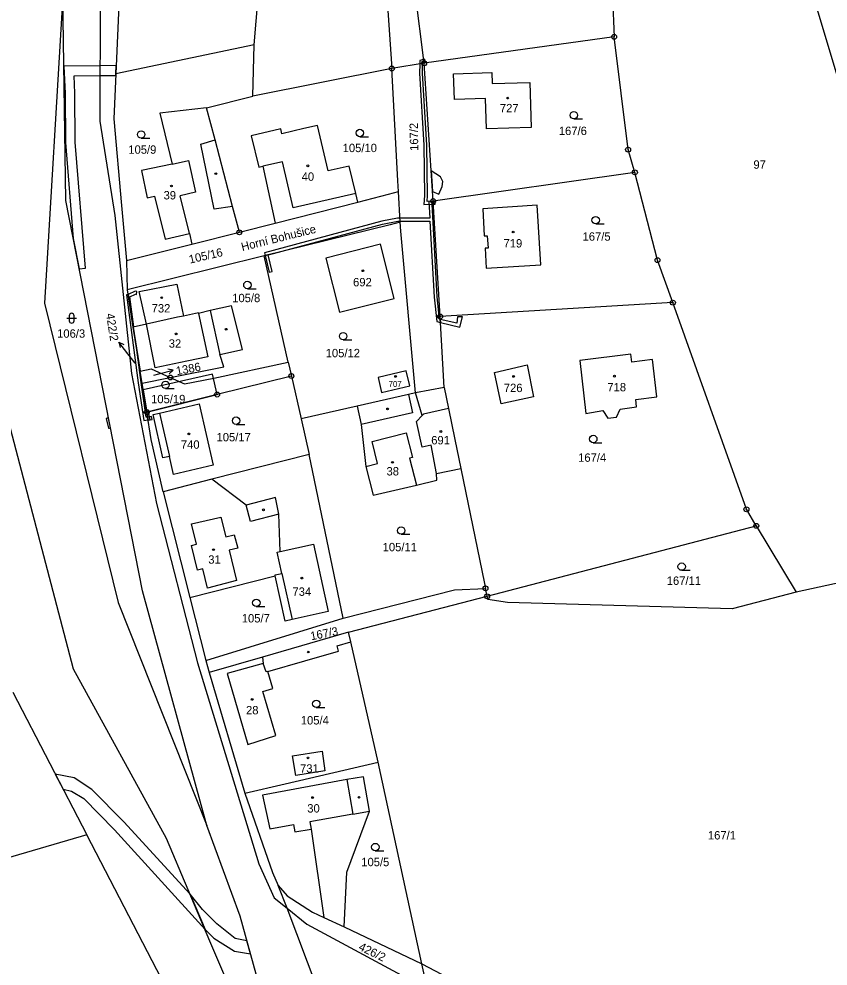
# Model space of a CAD drawing. Extents: x -680203 to -673936, y -1102717 to -1093650.
# Drawn here: x -678635.7 to -678471.6, y -1097252 to -1097059.9 of the extents above; entities that cross this region are included whole.
import ezdxf

# ---------------------------------------------------------------- set-up
doc = ezdxf.new("R2010")
doc.units = 0
for name, color, linetype in [('SOxx02xx_Koleje_param další_Popis10', 7, 'Continuous'), ('SOxx02xx_Staničení_Popis10', 7, 'Continuous'), ('SOxxxxxx_Koleje_hlavní_body_Popis10', 7, 'Continuous'), ('SOxxxxxx_Koleje_LN_parametry_Popis10', 7, 'Continuous'), ('SOxxxxxx_Koleje_param další_Popis10', 7, 'Continuous'), ('SOxxxxxx_Osa_bod_P', 7, 'Continuous'), ('SOxxxxxx_Staničení_Popis10', 7, 'Continuous'), ('x_prac', 7, 'Continuous')]:
    doc.layers.add(name, color=color, linetype=linetype)

msp = doc.modelspace()

# ---------------------------------------------------------------- linework, layer by layer
at = {"layer": 'SOxx02xx_Koleje_param další_Popis10'}
for centre, radius in [((-678514.98, -1097063.57), 0.5), ((-678514.98, -1097063.57), 0.0303), ((-678553.51, -1097068.94), 0.5), ((-678560.06, -1097069.99), 0.5), ((-678560.06, -1097069.99), 0.0303), ((-678553.51, -1097068.94), 0.0303), ((-678512.14, -1097086.44), 0.5), ((-678512.14, -1097086.44), 0.0303), ((-678510.77, -1097091.06), 0.5), ((-678510.77, -1097091.06), 0.0303), ((-678551.69, -1097096.88), 0.5), ((-678551.69, -1097096.88), 0.0303), ((-678590.98, -1097103.21), 0.5), ((-678590.98, -1097103.21), 0.0303), ((-678506.18, -1097108.86), 0.5), ((-678506.18, -1097108.86), 0.0303), ((-678503.06, -1097117.47), 0.5), ((-678503.06, -1097117.47), 0.0303), ((-678550.26, -1097120.3), 0.5), ((-678550.26, -1097120.3), 0.0303), ((-678580.43, -1097132.36), 0.5), ((-678604.98, -1097132.66), 0.5), ((-678604.98, -1097132.66), 0.0303), ((-678580.43, -1097132.36), 0.0303), ((-678595.49, -1097136.12), 0.5), ((-678595.49, -1097136.12), 0.0303), ((-678609.76, -1097139.68), 0.5), ((-678609.76, -1097139.68), 0.0303), ((-678488.15, -1097159.38), 0.5), ((-678488.15, -1097159.38), 0.0303), ((-678486.15, -1097162.73), 0.5), ((-678486.15, -1097162.73), 0.0303), ((-678541.07, -1097175.42), 0.5), ((-678541.07, -1097175.42), 0.0303), ((-678540.74, -1097177.03), 0.5), ((-678540.74, -1097177.03), 0.0303)]:
    msp.add_circle(centre, radius, dxfattribs=at)
at = {"layer": 'SOxx02xx_Staničení_Popis10'}
for p, q in [((-678613.58, -1097127.86), (-678615.39, -1097125.46)), ((-678615.39, -1097125.46), (-678614.38, -1097125.96)), ((-678615.39, -1097125.46), (-678615.18, -1097126.56)), ((-678612.14, -1097129.77), (-678613.58, -1097127.86)), ((-678608.35, -1097132.17), (-678607.3, -1097131.91)), ((-678607.3, -1097131.91), (-678604.39, -1097131.18)), ((-678604.39, -1097131.18), (-678605.48, -1097130.94)), ((-678604.39, -1097131.18), (-678605.24, -1097131.91))]:
    msp.add_line(p, q, dxfattribs=at)
at = {"layer": 'SOxxxxxx_Koleje_hlavní_body_Popis10'}
for p, q in [((-678523.14, -1097080.22), (-678521.39, -1097080.22)), ((-678566.55, -1097083.82), (-678564.8, -1097083.82)), ((-678610.9, -1097084.12), (-678609.15, -1097084.12)), ((-678518.72, -1097101.51), (-678516.97, -1097101.51)), ((-678589.35, -1097114.65), (-678587.6, -1097114.65)), ((-678625.49, -1097120.14), (-678625.49, -1097121.14)), ((-678624.49, -1097121.14), (-678624.49, -1097120.14)), ((-678625.99, -1097120.64), (-678623.99, -1097120.64)), ((-678569.94, -1097125.02), (-678568.19, -1097125.02)), ((-678605.94, -1097134.89), (-678604.19, -1097134.89)), ((-678591.64, -1097142.16), (-678589.89, -1097142.16)), ((-678519.21, -1097145.88), (-678517.46, -1097145.88)), ((-678558.18, -1097164.45), (-678556.43, -1097164.45)), ((-678501.28, -1097171.76), (-678499.53, -1097171.76)), ((-678587.54, -1097179.11), (-678585.79, -1097179.11)), ((-678575.38, -1097199.59), (-678573.63, -1097199.59)), ((-678563.41, -1097228.63), (-678561.66, -1097228.63))]:
    msp.add_line(p, q, dxfattribs=at)
for centre in [(-678523.14, -1097079.47), (-678610.9, -1097083.37), (-678566.55, -1097083.07), (-678518.72, -1097100.76), (-678589.35, -1097113.9), (-678569.94, -1097124.27), (-678605.94, -1097134.14), (-678591.64, -1097141.41), (-678519.21, -1097145.13), (-678558.18, -1097163.7), (-678501.28, -1097171.01), (-678587.54, -1097178.36), (-678575.38, -1097198.84), (-678563.41, -1097227.88)]:
    msp.add_circle(centre, 0.75, dxfattribs=at)
for centre, start, end in [((-678624.99, -1097120.14), 0, 180), ((-678624.99, -1097121.14), 180, 359.9879)]:
    msp.add_arc(centre, 0.5, start, end, dxfattribs=at)
at = {"layer": 'SOxxxxxx_Koleje_LN_parametry_Popis10'}
for points in [[(-678551.94, -1097096.87), (-678552.91, -1097096.93), (-678552.84, -1097095.75), (-678552.98, -1097085.55), (-678553.83, -1097070.93), (-678553.81, -1097068.99), (-678553.81, -1097068.82), (-678553.54, -1097068.72), (-678553.61, -1097068.15), (-678554.41, -1097068.34), (-678554.41, -1097069.08), (-678554.43, -1097070.94), (-678553.58, -1097085.57), (-678553.44, -1097095.73), (-678553.56, -1097097.56), (-678551.9, -1097097.52)], [(-678553.61, -1097068.15), (-678553.54, -1097068.72), (-678553.25, -1097068.61), (-678553.37, -1097068.09)], [(-678624.68, -1097104.45), (-678623.47, -1097110.59), (-678622.18, -1097110.48), (-678624.26, -1097084.94), (-678624.33, -1097075), (-678624.49, -1097071.5), (-678619.25, -1097071.44), (-678616.03, -1097071.4), (-678616.01, -1097071.04), (-678615.94, -1097069.4), (-678619.24, -1097069.44), (-678626.56, -1097069.52), (-678626.32, -1097075.05), (-678626.26, -1097085.02)], [(-678552.09, -1097090.72), (-678551.82, -1097094.94), (-678550.55, -1097095.51), (-678549.82, -1097093.89), (-678549.74, -1097092.9), (-678550.19, -1097091.96)], [(-678585.88, -1097107.35), (-678585.74, -1097107.9), (-678584.05, -1097107.48), (-678561.94, -1097101.54), (-678558.85, -1097100.95), (-678552.32, -1097100.93), (-678551.49, -1097116.34), (-678550.95, -1097121.3), (-678550.2, -1097121.48), (-678550.23, -1097120.86), (-678550.4, -1097120.82), (-678550.89, -1097116.3), (-678551.9, -1097097.52), (-678551.65, -1097097.5), (-678551.69, -1097096.89), (-678552.55, -1097096.97), (-678552.35, -1097100.32), (-678558.91, -1097100.35), (-678562.08, -1097100.96)], [(-678551.69, -1097096.89), (-678551.65, -1097097.5), (-678551.3, -1097097.48), (-678551.35, -1097096.86)], [(-678584.33, -1097111.14), (-678585.16, -1097107.78), (-678584.05, -1097107.48), (-678585.74, -1097107.9), (-678584.91, -1097111.28)], [(-678611.48, -1097133.72), (-678610.35, -1097141.38), (-678609.51, -1097141.26), (-678609.6, -1097140.67), (-678609.85, -1097140.7), (-678610.88, -1097133.64), (-678611.76, -1097127.05), (-678612.5, -1097122.42), (-678613.56, -1097115.79), (-678613.86, -1097115.91)], [(-678612.1, -1097115.16), (-678613.56, -1097115.79), (-678612.5, -1097122.42), (-678612.39, -1097122.39), (-678613.2, -1097116.29), (-678612.02, -1097115.78), (-678611.83, -1097115.8), (-678611.77, -1097115.2)], [(-678546.89, -1097121.64), (-678550.23, -1097120.86), (-678550.2, -1097121.48), (-678546.28, -1097122.42), (-678545.74, -1097120.35), (-678546.71, -1097120.38)], [(-678610.47, -1097135.17), (-678609.76, -1097139.68), (-678595.49, -1097136.12), (-678596.44, -1097131.95)], [(-678609.46, -1097139.21), (-678609.82, -1097139.29), (-678609.76, -1097139.68), (-678609.39, -1097139.59)], [(-678609.07, -1097141.21), (-678609.39, -1097139.59), (-678609.76, -1097139.68), (-678609.5, -1097141.3)], [(-678617.54, -1097142.96), (-678617.32, -1097142.91), (-678617.11, -1097142.87), (-678617.51, -1097140.88), (-678617.76, -1097140.93), (-678617.96, -1097140.98)], [(-678608.78, -1097140.55), (-678609.6, -1097140.67), (-678609.51, -1097141.26), (-678608.69, -1097141.15)], [(-678628.31, -1097213.08), (-678626.72, -1097216.13), (-678624.99, -1097216.52), (-678622.51, -1097218.02), (-678616.28, -1097224.37), (-678597.92, -1097244.63), (-678600.98, -1097237.41), (-678614.41, -1097222.79), (-678620.87, -1097216.18), (-678624.45, -1097213.82)], [(-678600.98, -1097237.41), (-678597.92, -1097244.63), (-678596.19, -1097246.35), (-678591.96, -1097249.02), (-678588.72, -1097249.51), (-678589.44, -1097246.88), (-678591.85, -1097246.39), (-678595.56, -1097243.47), (-678598.44, -1097240.53)]]:
    msp.add_lwpolyline(points, close=True, dxfattribs=at)
at = {"layer": 'SOxxxxxx_Koleje_param další_Popis10'}
for centre in [(-678536.56, -1097076), (-678577.1, -1097089.73), (-678595.75, -1097091.33), (-678604.75, -1097093.82), (-678535.45, -1097103.15), (-678565.92, -1097111.01), (-678606.73, -1097116.47), (-678603.79, -1097123.82), (-678593.66, -1097122.87), (-678559.3, -1097132.44), (-678535.37, -1097132.44), (-678514.92, -1097132.39), (-678560.93, -1097139.02), (-678550.1, -1097143.61), (-678601.21, -1097144.1), (-678559.92, -1097149.85), (-678586.1, -1097159.49), (-678596.23, -1097167.56), (-678578.3, -1097173.33), (-678577, -1097188.33), (-678588.38, -1097197.94), (-678577.05, -1097209.79), (-678576.14, -1097217.85), (-678566.71, -1097217.79)]:
    msp.add_circle(centre, 0.175, dxfattribs=at)
at = {"layer": 'SOxxxxxx_Staničení_Popis10'}
for p, q in [((-678598.8, -1097085.37), (-678595.92, -1097084.48)), ((-678596.11, -1097098.5), (-678598.8, -1097085.37)), ((-678604.59, -1097089.36), (-678601.3, -1097088.67)), ((-678601.3, -1097088.67), (-678599.88, -1097095.1)), ((-678582.21, -1097088.91), (-678586.21, -1097089.82)), ((-678580.06, -1097098.24), (-678582.21, -1097088.91)), ((-678599.88, -1097095.1), (-678603, -1097095.81)), ((-678567.38, -1097095.32), (-678580.06, -1097098.24)), ((-678601.11, -1097103.47), (-678603, -1097095.81)), ((-678592.36, -1097097.97), (-678596.11, -1097098.5)), ((-678599.25, -1097119.66), (-678597.38, -1097128.44)), ((-678596.88, -1097119.06), (-678594.93, -1097127.96)), ((-678608.05, -1097130.69), (-678609.84, -1097121.82)), ((-678601.6, -1097129.36), (-678608.05, -1097130.69)), ((-678597.38, -1097128.44), (-678601.6, -1097129.36)), ((-678556.7, -1097136.11), (-678555.89, -1097139.85)), ((-678607.2, -1097139.87), (-678605.18, -1097148.65)), ((-678555.89, -1097139.85), (-678566.29, -1097142.16)), ((-678564.08, -1097145.66), (-678557.14, -1097143.9)), ((-678557.14, -1097143.9), (-678555.87, -1097148.85)), ((-678562.96, -1097150.11), (-678564.08, -1097145.66)), ((-678555.87, -1097148.85), (-678556.45, -1097149)), ((-678556.45, -1097149), (-678555.06, -1097154.46)), ((-678565.35, -1097150.72), (-678562.96, -1097150.11)), ((-678588.75, -1097161.89), (-678589.62, -1097158.57)), ((-678582.98, -1097160.38), (-678588.75, -1097161.89)), ((-678600.66, -1097162.34), (-678594.71, -1097161)), ((-678599.65, -1097166.46), (-678600.66, -1097162.34)), ((-678594.71, -1097161), (-678593.73, -1097164.96)), ((-678593.73, -1097164.96), (-678592.04, -1097164.54)), ((-678592.04, -1097164.54), (-678591.32, -1097167.24)), ((-678600.68, -1097166.72), (-678599.65, -1097166.46)), ((-678599.44, -1097171.7), (-678600.68, -1097166.72)), ((-678591.32, -1097167.24), (-678593.06, -1097167.67)), ((-678593.06, -1097167.67), (-678591.53, -1097173.85)), ((-678598.41, -1097171.45), (-678599.44, -1097171.7)), ((-678597.44, -1097175.39), (-678598.41, -1097171.45)), ((-678591.53, -1097173.85), (-678597.44, -1097175.39)), ((-678582.34, -1097172.37), (-678580.28, -1097181.74)), ((-678585.55, -1097192.36), (-678586.17, -1097190.64)), ((-678585.23, -1097192.27), (-678585.55, -1097192.36)), ((-678569.2, -1097214.21), (-678567.97, -1097221.22)), ((-678567.97, -1097221.22), (-678576.66, -1097222.74)), ((-678567.97, -1097221.22), (-678564.57, -1097220.62)), ((-678576.66, -1097222.74), (-678576.4, -1097224.22))]:
    msp.add_line(p, q, dxfattribs=at)
msp.add_lwpolyline([(-678548.58, -1097138.96), (-678553.67, -1097140.08), (-678553.9, -1097140.33)], dxfattribs=at)
at = {"layer": 'x_prac'}
for p, q in [((-678516.93, -1097017.39), (-678514.98, -1097063.57)), ((-678587.99, -1097065.16), (-678584.85, -1097029.08)), ((-678615.31, -1097054.94), (-678616.01, -1097071.04)), ((-678514.98, -1097063.57), (-678553.51, -1097068.94)), ((-678587.99, -1097065.16), (-678616.01, -1097071.04)), ((-678588.26, -1097075.59), (-678587.99, -1097065.16)), ((-678560.06, -1097069.99), (-678588.26, -1097075.59)), ((-678553.51, -1097068.94), (-678560.06, -1097069.99)), ((-678551.69, -1097096.88), (-678553.51, -1097068.94)), ((-678597.65, -1097077.96), (-678588.26, -1097075.59)), ((-678510.77, -1097091.06), (-678551.69, -1097096.88)), ((-678558.38, -1097101.18), (-678558.72, -1097094.96)), ((-678583.71, -1097101.35), (-678566.96, -1097097.07)), ((-678550.26, -1097120.3), (-678551.69, -1097096.88)), ((-678600.59, -1097105.61), (-678590.98, -1097103.21)), ((-678590.98, -1097103.21), (-678583.71, -1097101.35)), ((-678613.89, -1097108.93), (-678600.59, -1097105.61)), ((-678613.89, -1097108.93), (-678613.7, -1097114.91)), ((-678585.96, -1097107.95), (-678613.7, -1097114.91)), ((-678581.07, -1097129.54), (-678585.96, -1097107.95)), ((-678613.7, -1097114.91), (-678612.5, -1097122.42)), ((-678503.06, -1097117.47), (-678550.26, -1097120.3)), ((-678549.47, -1097134.67), (-678550.26, -1097120.3)), ((-678609.84, -1097121.82), (-678612.5, -1097122.42)), ((-678612.5, -1097122.42), (-678611.08, -1097131.34)), ((-678581.07, -1097129.54), (-678580.43, -1097132.36)), ((-678610.69, -1097133.8), (-678611.08, -1097131.34)), ((-678610.69, -1097133.8), (-678604.98, -1097132.66)), ((-678609.76, -1097139.68), (-678610.69, -1097133.8)), ((-678580.43, -1097132.36), (-678578.47, -1097141.01)), ((-678549.47, -1097134.67), (-678555.24, -1097135.79)), ((-678567.12, -1097138.46), (-678578.47, -1097141.01)), ((-678578.47, -1097141.01), (-678576.83, -1097148.28)), ((-678576.83, -1097148.28), (-678596.57, -1097153.3)), ((-678569.9, -1097181.48), (-678576.83, -1097148.28)), ((-678550.97, -1097152.1), (-678546.09, -1097151.09)), ((-678596.57, -1097153.3), (-678606.45, -1097155.82)), ((-678606.45, -1097155.82), (-678601.02, -1097177.26)), ((-678540.74, -1097177.03), (-678486.15, -1097162.73)), ((-678486.15, -1097162.73), (-678478.06, -1097176.17)), ((-678440.01, -1097167.86), (-678478.06, -1097176.17)), ((-678601.02, -1097177.26), (-678583.69, -1097172.89)), ((-678540.74, -1097177.03), (-678541.07, -1097175.42)), ((-678601.02, -1097177.26), (-678597.78, -1097190.03)), ((-678568.84, -1097184.33), (-678540.74, -1097177.03)), ((-678597.78, -1097190.03), (-678569.9, -1097181.48)), ((-678568.84, -1097184.33), (-678586.26, -1097189.34)), ((-678568.35, -1097186.27), (-678568.84, -1097184.33)), ((-678562.82, -1097210.66), (-678568.35, -1097186.27)), ((-678586.26, -1097189.34), (-678597.1, -1097192.46)), ((-678597.78, -1097190.03), (-678597.1, -1097192.46)), ((-678597.1, -1097192.46), (-678589.85, -1097216.97)), ((-678636.94, -1097196.47), (-678621.89, -1097225.43)), ((-678553.97, -1097251.53), (-678562.82, -1097210.66)), ((-678600.81, -1097266), (-678621.89, -1097225.43)), ((-678581.3, -1097240.3), (-678583.08, -1097235.65)), ((-678574.44, -1097258.33), (-678581.3, -1097240.3)), ((-678573.85, -1097242.14), (-678569.75, -1097244.08)), ((-678569.75, -1097244.08), (-678553.97, -1097251.53))]:
    msp.add_line(p, q, dxfattribs=at)
for points in [[(-678440.01, -1097167.86), (-678450.64, -1097135.11), (-678474.23, -1097056.54), (-678480.8, -1097041.1), (-678489.13, -1097026.85), (-678510.43, -1096967.75)], [(-678591.24, -1097260.37), (-678596.94, -1097246.94), (-678605.77, -1097226.11), (-678624.6, -1097191.82), (-678640.85, -1097130.07), (-678655.06, -1097105.22), (-678666.21, -1097062.72), (-678670.74, -1096995.32)], [(-678591.24, -1097260.37), (-678596.94, -1097246.94), (-678605.77, -1097226.11), (-678624.6, -1097191.82), (-678640.85, -1097130.07), (-678655.06, -1097105.22), (-678666.21, -1097062.72), (-678670.74, -1096995.32)], [(-678614.2, -1097029.09), (-678616.87, -1097022.87), (-678619.22, -1097055.72), (-678619.26, -1097080.67), (-678616.25, -1097099.83), (-678612.86, -1097131.86), (-678607.76, -1097158.21), (-678599.45, -1097190.54), (-678587.02, -1097231.25), (-678583.95, -1097238.18), (-678581.3, -1097240.3)], [(-678553.51, -1097068.94), (-678555.32, -1097054.38), (-678553.95, -1097026.87)], [(-678584.85, -1097029.08), (-678562.84, -1097029.72), (-678560.06, -1097069.99)], [(-678626.76, -1097055.19), (-678630.53, -1097117.55), (-678615.56, -1097178.29), (-678597.58, -1097223.5)], [(-678597.58, -1097223.5), (-678610.61, -1097175.91), (-678626.19, -1097096.77), (-678626.76, -1097055.19)], [(-678510.77, -1097091.06), (-678512.14, -1097086.44), (-678514.98, -1097063.57)], [(-678558.72, -1097094.96), (-678558.83, -1097092.79), (-678560.06, -1097069.99)], [(-678616.01, -1097071.04), (-678616.46, -1097080.17), (-678614.89, -1097097.77), (-678613.89, -1097108.93)], [(-678539.69, -1097073.06), (-678532.07, -1097072.82), (-678531.79, -1097081.94), (-678540.89, -1097082.22), (-678541.09, -1097076.06), (-678547.36, -1097076.29), (-678547.56, -1097071.05), (-678539.77, -1097070.77), (-678539.69, -1097073.06)], [(-678597.65, -1097077.96), (-678607.13, -1097079.07), (-678604.59, -1097089.36), (-678610.84, -1097090.68), (-678609.68, -1097096.19), (-678608.16, -1097095.85), (-678606.01, -1097104.62), (-678601.11, -1097103.47), (-678600.59, -1097105.61)], [(-678590.98, -1097103.21), (-678592.36, -1097097.97), (-678595.92, -1097084.48), (-678597.65, -1097077.96)], [(-678566.96, -1097097.07), (-678567.38, -1097095.32), (-678568.74, -1097089.77), (-678573, -1097090.76), (-678575.12, -1097081.55), (-678577.9, -1097082.19), (-678582.34, -1097083.26), (-678582.59, -1097082.26), (-678588.56, -1097083.68), (-678587, -1097090), (-678586.21, -1097089.82), (-678583.71, -1097101.35)], [(-678503.06, -1097117.47), (-678506.18, -1097108.86), (-678510.77, -1097091.06)], [(-678566.96, -1097097.07), (-678560.71, -1097095.47), (-678558.72, -1097094.96)], [(-678529.86, -1097109.82), (-678530.58, -1097097.74), (-678541.62, -1097098.42), (-678541.31, -1097103.93), (-678540.7, -1097103.92), (-678540.52, -1097106.42), (-678541.15, -1097106.46), (-678540.92, -1097110.48), (-678529.86, -1097109.82)], [(-678558.38, -1097101.18), (-678560.43, -1097101.69), (-678585.96, -1097107.95)], [(-678555.24, -1097135.79), (-678558.22, -1097103), (-678558.38, -1097101.18)], [(-678559.58, -1097116.61), (-678562.39, -1097105.63), (-678573.46, -1097108.44), (-678570.65, -1097119.42), (-678559.58, -1097116.61)], [(-678609.84, -1097121.82), (-678611.33, -1097115.19), (-678603.69, -1097113.71), (-678602.34, -1097120.22)], [(-678604.98, -1097132.66), (-678594.16, -1097130.5), (-678594.93, -1097127.96), (-678590.36, -1097126.99), (-678592.55, -1097118.11), (-678596.88, -1097119.06), (-678599.25, -1097119.66), (-678599.27, -1097119.54), (-678602.34, -1097120.22)], [(-678486.15, -1097162.73), (-678488.15, -1097159.38), (-678503.06, -1097117.47)], [(-678602.34, -1097120.22), (-678603.54, -1097120.4), (-678609.84, -1097121.82)], [(-678517.29, -1097139.37), (-678516.23, -1097140.88), (-678514.5, -1097140.68), (-678513.78, -1097139.05), (-678510.41, -1097138.61), (-678510.59, -1097137.11), (-678506.3, -1097136.6), (-678507.2, -1097129.01), (-678511.38, -1097129.53), (-678511.58, -1097127.94), (-678521.92, -1097129.19), (-678520.7, -1097139.95), (-678517.29, -1097139.37)], [(-678604.98, -1097132.66), (-678602.13, -1097133.93), (-678596.13, -1097132.8), (-678581.07, -1097129.54)], [(-678532.64, -1097130.08), (-678531.32, -1097136.56), (-678537.9, -1097137.98), (-678539.27, -1097131.62), (-678532.64, -1097130.08)], [(-678611.08, -1097131.34), (-678608.89, -1097130.92), (-678604.98, -1097132.66)], [(-678557.13, -1097131.29), (-678562.86, -1097132.66), (-678562.14, -1097135.7), (-678556.39, -1097134.34), (-678557.13, -1097131.29)], [(-678580.43, -1097132.36), (-678595.49, -1097136.12), (-678609.76, -1097139.68)], [(-678555.24, -1097135.79), (-678556.7, -1097136.11), (-678567.12, -1097138.46)], [(-678550.97, -1097152.1), (-678552.11, -1097146.4), (-678553.94, -1097146.8), (-678555.08, -1097141.59), (-678553.9, -1097140.33), (-678555.24, -1097135.79)], [(-678549.47, -1097134.67), (-678548.58, -1097138.96), (-678547.29, -1097145.23), (-678546.09, -1097151.09)], [(-678606.45, -1097155.82), (-678608.88, -1097145.23), (-678609.76, -1097139.68)], [(-678596.29, -1097150.43), (-678604.35, -1097152.3), (-678605.18, -1097148.65), (-678606.48, -1097148.95), (-678608.48, -1097140.19), (-678607.2, -1097139.87), (-678599.15, -1097137.99), (-678596.29, -1097150.43)], [(-678567.12, -1097138.46), (-678566.29, -1097142.16), (-678565.35, -1097150.72), (-678563.84, -1097156.5), (-678555.06, -1097154.46), (-678550.95, -1097153.5), (-678550.97, -1097152.1)], [(-678546.09, -1097151.09), (-678541.28, -1097174.45), (-678541.07, -1097175.42)], [(-678582.73, -1097167.94), (-678582.98, -1097160.38), (-678583.64, -1097157.01), (-678589.62, -1097158.57), (-678596.57, -1097153.3)], [(-678582.73, -1097167.94), (-678575.96, -1097166.45), (-678572.95, -1097180.13), (-678580.28, -1097181.74), (-678581.67, -1097182.05), (-678583.69, -1097172.89)], [(-678583.69, -1097172.89), (-678583.74, -1097172.68), (-678582.34, -1097172.37), (-678583.29, -1097168.06), (-678582.73, -1097167.94)], [(-678569.9, -1097181.48), (-678547.33, -1097175.7), (-678541.07, -1097175.42)], [(-678478.06, -1097176.17), (-678491.02, -1097179.59), (-678536.62, -1097178.3), (-678540.61, -1097177.66), (-678540.74, -1097177.03)], [(-678586.26, -1097189.34), (-678586.17, -1097190.64), (-678593.42, -1097192.71), (-678589.25, -1097207.11), (-678583.56, -1097205.23), (-678586.19, -1097196.34), (-678584.2, -1097195.75), (-678585.23, -1097192.27), (-678577.68, -1097190.09), (-678570.86, -1097188.12), (-678571.16, -1097187.06), (-678568.35, -1097186.27)], [(-678579.56, -1097213.37), (-678580.18, -1097209.41), (-678574.22, -1097208.46), (-678573.62, -1097212.41), (-678579.56, -1097213.37)], [(-678589.85, -1097216.97), (-678581.67, -1097215.06), (-678562.82, -1097210.66)], [(-678569.75, -1097244.08), (-678569.16, -1097233), (-678564.57, -1097220.62), (-678565.8, -1097213.61), (-678569.2, -1097214.21), (-678586.26, -1097217.37), (-678584.8, -1097224.17), (-678580.02, -1097223.33), (-678579.76, -1097224.81), (-678576.4, -1097224.22), (-678573.85, -1097242.14)], [(-678589.85, -1097216.97), (-678584.28, -1097233.05), (-678583.08, -1097235.65)], [(-678553.97, -1097251.53), (-678508.19, -1097275.64), (-678495.83, -1097279.4), (-678489.75, -1097279.48), (-678478.74, -1097278.25), (-678472.46, -1097276.08), (-678463.2, -1097272.31), (-678451.82, -1097262.49), (-678424.21, -1097222.73), (-678421.91, -1097221.4)], [(-678586.51, -1097257.59), (-678590.8, -1097241.91), (-678597.58, -1097223.5)], [(-678621.89, -1097225.43), (-678680.86, -1097242.66), (-678718.29, -1097246.69)], [(-678583.08, -1097235.65), (-678581.27, -1097237.8), (-678576.14, -1097241.06), (-678573.85, -1097242.14)], [(-678581.3, -1097240.3), (-678577.32, -1097243.49), (-678552.85, -1097256.7), (-678553.97, -1097251.53)]]:
    msp.add_lwpolyline(points, dxfattribs=at)

# ---------------------------------------------------------------- texts
at = {"layer": 'SOxx02xx_Staničení_Popis10'}
msp.add_text('Horní Bohušice', height=1.7, rotation=14, dxfattribs=at).set_placement((-678590.38, -1097107.03))
at = {"layer": 'SOxxxxxx_Osa_bod_P'}
for s, height, p in [('727', 1.7, (-678538.15, -1097078.88)), ('167/6', 1.7, (-678526.19, -1097083.49)), ('105/9', 1.7, (-678613.5, -1097087.28)), ('105/10', 1.7, (-678570.03, -1097086.95)), ('97', 1.7, (-678486.73, -1097090.32)), ('40', 1.7, (-678578.35, -1097092.76)), ('39', 1.7, (-678606.35, -1097096.54)), ('167/5', 1.7, (-678521.38, -1097104.91)), ('719', 1.7, (-678537.41, -1097106.29)), ('692', 1.7, (-678567.92, -1097114.17)), ('105/8', 1.7, (-678592.43, -1097117.38)), ('732', 1.7, (-678608.77, -1097119.47)), ('106/3', 1.7, (-678627.94, -1097124.59)), ('32', 1.7, (-678605.3, -1097126.61)), ('105/12', 1.7, (-678573.47, -1097128.55)), ('707', 1.19, (-678560.72, -1097134.57)), ('726', 1.7, (-678537.35, -1097135.61)), ('718', 1.7, (-678516.35, -1097135.46)), ('105/19', 1.7, (-678608.88, -1097137.88)), ('740', 1.7, (-678602.84, -1097147.1)), ('105/17', 1.7, (-678595.61, -1097145.6)), ('691', 1.7, (-678552.07, -1097146.22)), ('167/4', 1.7, (-678522.28, -1097149.75)), ('38', 1.7, (-678561.14, -1097152.52)), ('105/11', 1.7, (-678561.92, -1097167.89)), ('31', 1.7, (-678597.29, -1097170.42)), ('167/11', 1.7, (-678504.31, -1097174.71)), ('734', 1.7, (-678580.21, -1097176.93)), ('105/7', 1.7, (-678590.49, -1097182.33)), ('28', 1.7, (-678589.63, -1097200.97)), ('105/4', 1.7, (-678578.52, -1097203.02)), ('731', 1.7, (-678578.67, -1097212.79)), ('30', 1.7, (-678577.21, -1097220.88)), ('167/1', 1.7, (-678495.96, -1097226.34)), ('105/5', 1.7, (-678566.26, -1097231.76))]:
    msp.add_text(s, height=height, dxfattribs=at).set_placement(p)
for s, rotation, p in [('167/2', 91, (-678554.68, -1097086.69)), ('105/16', 13, (-678601, -1097109.57)), ('422/2', 279, (-678618.03, -1097119.77)), ('1386', 11, (-678603.65, -1097132.2)), ('167/3', 11, (-678576.42, -1097185.96)), ('426/2', 334, (-678566.95, -1097248.66))]:
    msp.add_text(s, height=1.7, rotation=rotation, dxfattribs=at).set_placement(p)

doc.saveas('drawing.dxf')
